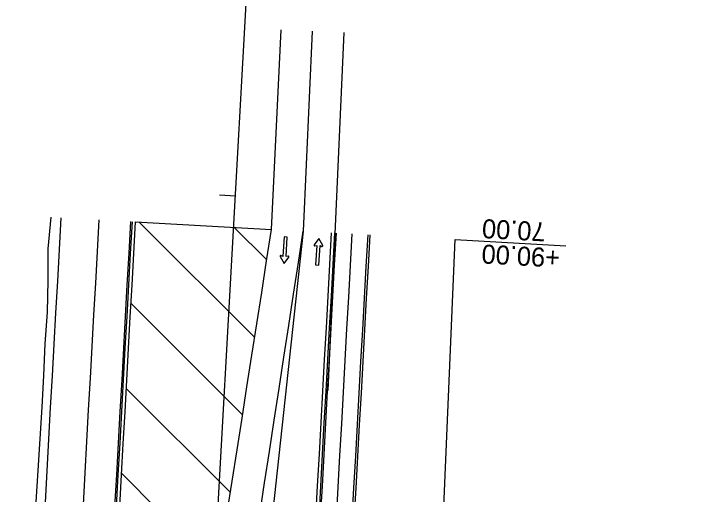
# Model space of a CAD drawing. Extents: x -70 to 701944, y -4 to 666871.
# Drawn here: x 664342.4 to 664557.9, y 657338.5 to 657490.2 of the extents above; entities that cross this region are included whole.
import ezdxf

# ---------------------------------------------------------------- set-up
doc = ezdxf.new("R2010")
doc.units = 0
for name, color, linetype in [('R_Horz Alg', 7, 'Continuous'), ('R_Proposed Const Limits', 7, 'Continuous'), ('R_Proposed Road', 7, 'Continuous'), ('R_ROW', 7, 'Continuous'), ('R_ROW Annot', 7, 'Continuous'), ('R_Striping', 7, 'Continuous')]:
    doc.layers.add(name, color=color, linetype=linetype)

msp = doc.modelspace()

# ---------------------------------------------------------------- linework, layer by layer
at = {"layer": 'R_Horz Alg'}
msp.add_line((664392.83, 657081.68), (664417.37, 657522.58), dxfattribs=at)
msp.add_lwpolyline([(664407.38, 657433), (664412.37, 657432.72)], dxfattribs=at)
at = {"layer": 'R_Proposed Const Limits'}
msp.add_lwpolyline([(664342.05, 657226.31), (664342.52, 657236.3), (664342.92, 657246.29), (664343.26, 657256.29), (664343.3, 657257.53), (664343.61, 657266.29), (664344.47, 657276.26), (664345.33, 657286.22), (664346.19, 657296.19), (664347.04, 657306.16), (664347.88, 657316.13), (664348.73, 657326.1), (664349.53, 657336.07), (664350.15, 657346.05), (664350.71, 657356.03), (664351.35, 657366.01), (664351.89, 657376), (664352.37, 657385.99), (664353.09, 657395.96), (664353.29, 657405.97), (664353.22, 657415.99), (664354.17, 657425.95)], dxfattribs=at)
at = {"layer": 'R_Proposed Road'}
for points in [[(664352.39, 657335.91), (664352.95, 657345.89), (664353.51, 657355.88), (664354.06, 657365.86), (664354.62, 657375.85), (664355.17, 657385.83), (664355.73, 657395.81), (664356.29, 657405.8), (664356.84, 657415.78), (664357.4, 657425.77)], [(664364.38, 657335.24), (664364.93, 657345.22), (664365.49, 657355.21), (664366.04, 657365.19), (664366.6, 657375.18), (664367.16, 657385.16), (664367.71, 657395.15), (664368.27, 657405.13), (664368.82, 657415.12), (664369.38, 657425.1)], [(664374.36, 657334.68), (664374.92, 657344.67), (664375.47, 657354.65), (664376.03, 657364.64), (664376.58, 657374.62), (664377.14, 657384.61), (664377.7, 657394.59), (664378.25, 657404.58), (664378.81, 657414.56), (664379.36, 657424.55)], [(664374.85, 657334.66), (664375.41, 657344.64), (664375.96, 657354.63), (664376.52, 657364.61), (664377.07, 657374.6), (664377.63, 657384.58), (664378.18, 657394.56), (664378.74, 657404.55), (664379.3, 657414.53), (664379.85, 657424.52)], [(664375.86, 657334.6), (664376.41, 657344.59), (664376.97, 657354.57), (664377.53, 657364.55), (664378.08, 657374.54), (664378.64, 657384.52), (664379.19, 657394.51), (664379.75, 657404.49), (664380.3, 657414.48), (664380.86, 657424.46)], [(664437.76, 657331.16), (664438.32, 657341.14), (664438.87, 657351.12), (664439.43, 657361.11), (664439.99, 657371.09), (664440.54, 657381.08), (664441.1, 657391.06), (664441.65, 657401.05), (664442.21, 657411.03), (664442.76, 657421.02)], [(664438.77, 657331.1), (664439.33, 657341.08), (664439.88, 657351.07), (664440.44, 657361.05), (664440.99, 657371.04), (664441.55, 657381.02), (664442.11, 657391.01), (664442.66, 657400.99), (664443.22, 657410.98), (664443.77, 657420.96)], [(664439.26, 657331.07), (664439.82, 657341.06), (664440.37, 657351.04), (664440.93, 657361.03), (664441.48, 657371.01), (664442.04, 657380.99), (664442.59, 657390.98), (664443.15, 657400.96), (664443.71, 657410.95), (664444.26, 657420.93)], [(664444.25, 657330.79), (664444.81, 657340.78), (664445.36, 657350.76), (664445.92, 657360.75), (664446.48, 657370.73), (664447.03, 657380.72), (664447.59, 657390.7), (664448.14, 657400.69), (664448.7, 657410.67), (664449.25, 657420.65)], [(664449.24, 657330.52), (664449.8, 657340.5), (664450.36, 657350.48), (664450.91, 657360.47), (664451.47, 657370.45), (664452.02, 657380.44), (664452.58, 657390.42), (664453.14, 657400.41), (664453.69, 657410.39), (664454.25, 657420.38)], [(664449.91, 657330.48), (664450.47, 657340.46), (664451.02, 657350.45), (664451.58, 657360.43), (664452.13, 657370.42), (664452.69, 657380.4), (664453.25, 657390.39), (664453.8, 657400.37), (664454.36, 657410.36), (664454.91, 657420.34)]]:
    msp.add_lwpolyline(points, dxfattribs=at)
at = {"layer": 'R_ROW'}
msp.add_lwpolyline([(664566.62, 656799.96), (664505.62, 656860.58), (664461.43, 656940), (664481.7, 657418.85)], dxfattribs=at)
at = {"layer": 'R_ROW Annot'}
msp.add_lwpolyline([(664481.7, 657418.85), (664516.65, 657416.9)], dxfattribs=at)
at = {"layer": 'R_Striping'}
for p, q in [((664423.79, 657422.07), (664426.77, 657485.11)), ((664433.91, 657421.51), (664436.76, 657484.66)), ((664441.64, 657371.21), (664446.75, 657484.2)), ((664380.86, 657424.46), (664423.79, 657422.07)), ((664382.04, 657424.4), (664418.46, 657387.98)), ((664411.99, 657422.73), (664422.29, 657412.44)), ((664407.18, 657177.62), (664433.91, 657421.51)), ((664428.75, 657419.65), (664427.72, 657419.71)), ((664437.7, 657410.88), (664438.72, 657410.82)), ((664379.43, 657398.73), (664414.63, 657363.53)), ((664377.94, 657371.93), (664410.8, 657339.07)), ((664376.45, 657345.14), (664406.97, 657314.61))]:
    msp.add_line(p, q, dxfattribs=at)
for points in [[(664409.81, 657332.71), (664411.36, 657342.64), (664412.91, 657352.57), (664414.47, 657362.5), (664416.02, 657372.43), (664417.58, 657382.36), (664419.13, 657392.28), (664420.69, 657402.21), (664422.24, 657412.14), (664423.79, 657422.07)], [(664420.07, 657332.14), (664421.59, 657342.07), (664423.12, 657352), (664424.64, 657361.93), (664426.16, 657371.86), (664427.69, 657381.79), (664429.21, 657391.72), (664430.73, 657401.65), (664432.26, 657411.59), (664433.78, 657421.52)], [(664427.72, 657419.71), (664427.35, 657413.58), (664426.75, 657413.8)], [(664429, 657413.66), (664428.38, 657413.51), (664428.75, 657419.65)], [(664439.93, 657417.01), (664438.71, 657419.19), (664437.24, 657417.17)], [(664437.44, 657416.87), (664438.07, 657417.02), (664437.7, 657410.88)], [(664438.72, 657410.82), (664439.09, 657416.96), (664439.7, 657416.73)], [(664426.51, 657413.53), (664427.73, 657411.34), (664429.2, 657413.36)]]:
    msp.add_lwpolyline(points, dxfattribs=at)
for centre, start, end in [((664437.4, 657417.06), 143.9436, 283.4789), ((664439.76, 657416.91), 249.5964, 29.1317), ((664426.68, 657413.62), 69.5964, 209.1317), ((664429.05, 657413.48), 323.9436, 103.4789)]:
    msp.add_arc(centre, 0.192, start, end, dxfattribs=at)

# ---------------------------------------------------------------- texts
at = {"layer": 'R_ROW Annot'}
for s, p in [('70.00', (664510.46, 657424.26)), ('+90.00', (664515.01, 657415.99))]:
    msp.add_text(s, height=6, rotation=176.814, dxfattribs=at).set_placement(p)

doc.saveas('drawing.dxf')
